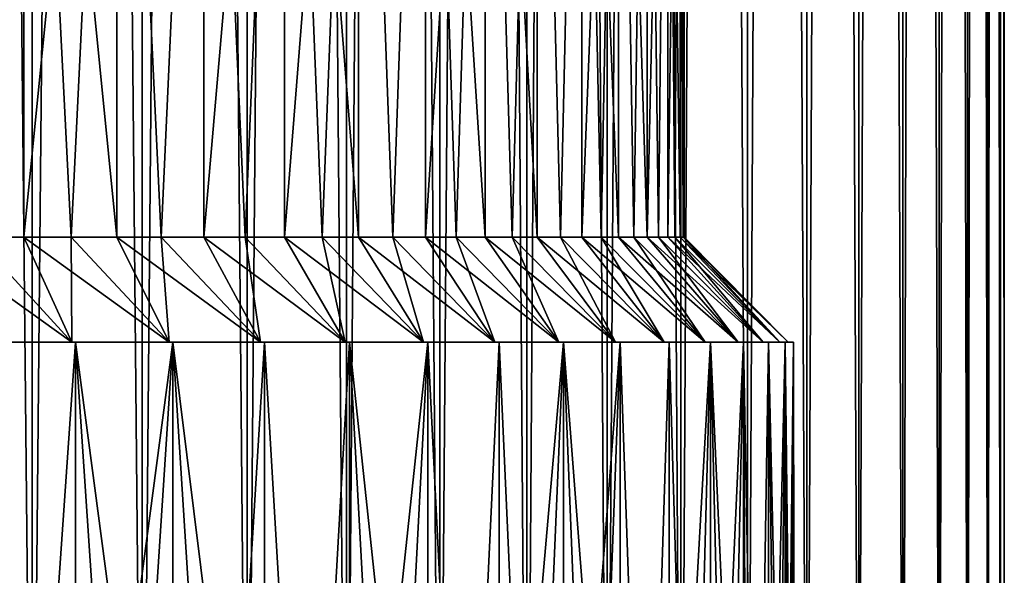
# Model space of a CAD drawing. Header units: metres. Extents: x -30 to 30, y -76 to 64.
# Tile 283 of 541: x 14 to 23, y -49 to -44. Entities that reach past the tile are written whole.
import ezdxf

# ---------------------------------------------------------------- set-up
doc = ezdxf.new("R2010")
doc.units = ezdxf.units.M
doc.layers.add('solid_508511', color=7, linetype='CONTINUOUS')

msp = doc.modelspace()

# ---------------------------------------------------------------- linework, layer by layer
at = {"layer": 'solid_508511'}
for points in [[(12.638689, -54, 19.216232), (13.734632, -54, 18.448845), (12.638735, 57.5, 19.2162)], [(12.638689, -54, -19.216232), (12.638735, 57.5, -19.2162), (13.734634, 57.5, -18.448843)], [(13.734632, -54, -18.448845), (12.638689, -54, -19.216232), (13.734634, 57.5, -18.448843)], [(13.734632, -54, 18.448845), (13.734634, 57.5, 18.448843), (12.638735, 57.5, 19.2162)], [(13.734632, -54, 18.448845), (14.784101, -54, 17.619034), (13.734634, 57.5, 18.448843)], [(13.734632, -54, -18.448845), (13.734634, 57.5, -18.448843), (14.784093, 57.5, -17.619038)], [(14.784101, -54, -17.619034), (13.734632, -54, -18.448845), (14.784093, 57.5, -17.619038)], [(14.784101, -54, 17.619034), (14.784093, 57.5, 17.619038), (13.734634, 57.5, 18.448843)], [(15.783545, -54, 16.729607), (15.78357, 57.5, 16.72958), (14.784093, 57.5, 17.619038)], [(14.784101, -54, 17.619034), (15.783545, -54, 16.729607), (14.784093, 57.5, 17.619038)], [(14.784101, -54, -17.619034), (14.784093, 57.5, -17.619038), (15.78357, 57.5, -16.72958)], [(15.783545, -54, -16.729607), (14.784101, -54, -17.619034), (15.78357, 57.5, -16.72958)], [(15.783545, -54, 16.729607), (16.729582, -54, 15.783569), (15.78357, 57.5, 16.72958)], [(15.783545, -54, -16.729607), (15.78357, 57.5, -16.72958), (16.729612, 57.5, -15.783537)], [(16.729582, -54, -15.783569), (15.783545, -54, -16.729607), (16.729612, 57.5, -15.783537)], [(16.729582, -54, 15.783569), (16.729612, 57.5, 15.783537), (15.78357, 57.5, 16.72958)], [(16.729582, -54, 15.783569), (17.619013, -54, 14.784127), (16.729612, 57.5, 15.783537)], [(16.729582, -54, -15.783569), (16.729612, 57.5, -15.783537), (17.618999, 57.5, -14.784141)], [(17.619013, -54, -14.784127), (16.729582, -54, -15.783569), (17.618999, 57.5, -14.784141)], [(17.619013, -54, 14.784127), (17.618999, 57.5, 14.784141), (16.729612, 57.5, 15.783537)], [(18.448824, -54, 13.734659), (18.448826, 57.5, 13.734654), (17.618999, 57.5, 14.784141)], [(17.619013, -54, 14.784127), (18.448824, -54, 13.734659), (17.618999, 57.5, 14.784141)], [(17.619013, -54, -14.784127), (17.618999, 57.5, -14.784141), (18.448826, 57.5, -13.734654)], [(18.448824, -54, -13.734659), (17.619013, -54, -14.784127), (18.448826, 57.5, -13.734654)], [(18.448824, -54, 13.734659), (19.216213, -54, 12.638717), (18.448826, 57.5, 13.734654)], [(18.448824, -54, -13.734659), (18.448826, 57.5, -13.734654), (19.216236, 57.5, -12.638679)], [(19.216213, -54, -12.638717), (18.448824, -54, -13.734659), (19.216236, 57.5, -12.638679)], [(19.216213, -54, 12.638717), (19.216236, 57.5, 12.638679), (18.448826, 57.5, 13.734654)], [(19.216213, -54, 12.638717), (19.918579, -54, 11.50001), (19.216236, 57.5, 12.638679)], [(19.216213, -54, -12.638717), (19.216236, 57.5, -12.638679), (19.918585, 57.5, -11.5)], [(19.918579, -54, -11.50001), (19.216213, -54, -12.638717), (19.918585, 57.5, -11.5)], [(19.918579, -54, 11.50001), (19.918585, 57.5, 11.5), (19.216236, 57.5, 12.638679)], [(19.918579, -54, 11.50001), (20.553547, -54, 10.32239), (19.918585, 57.5, 11.5)], [(19.918579, -54, -11.50001), (19.918585, 57.5, -11.5), (20.553535, 57.5, -10.32241)], [(20.553547, -54, -10.32239), (19.918579, -54, -11.50001), (20.553535, 57.5, -10.32241)], [(20.553547, -54, 10.32239), (20.553535, 57.5, 10.32241), (19.918585, 57.5, 11.5)], [(21.118967, -54, 9.109844), (21.118973, 57.5, 9.109824), (20.553535, 57.5, 10.32241)], [(20.553547, -54, 10.32239), (21.118967, -54, 9.109844), (20.553535, 57.5, 10.32241)], [(20.553547, -54, -10.32239), (20.553535, 57.5, -10.32241), (21.118973, 57.5, -9.109824)], [(21.118967, -54, -9.109844), (20.553547, -54, -10.32239), (21.118973, 57.5, -9.109824)], [(21.118967, -54, 9.109844), (21.612926, -54, 7.866474), (21.118973, 57.5, 9.109824)], [(21.118967, -54, -9.109844), (21.118973, 57.5, -9.109824), (21.612942, 57.5, -7.866432)], [(21.612926, -54, -7.866474), (21.118967, -54, -9.109844), (21.612942, 57.5, -7.866432)], [(21.612926, -54, 7.866474), (21.612942, 57.5, 7.866432), (21.118973, 57.5, 9.109824)], [(21.612926, -54, 7.866474), (22.033756, -54, 6.596485), (21.612942, 57.5, 7.866432)], [(21.612926, -54, -7.866474), (21.612942, 57.5, -7.866432), (22.033751, 57.5, -6.596501)], [(22.033756, -54, -6.596485), (21.612926, -54, -7.866474), (22.033751, 57.5, -6.596501)], [(22.033756, -54, 6.596485), (22.033751, 57.5, 6.596501), (21.612942, 57.5, 7.866432)], [(22.38003, -54, 5.304174), (22.380026, 57.5, 5.304183), (22.033751, 57.5, 6.596501)], [(22.033756, -54, 6.596485), (22.38003, -54, 5.304174), (22.033751, 57.5, 6.596501)], [(22.033756, -54, -6.596485), (22.033751, 57.5, -6.596501), (22.380026, 57.5, -5.304183)], [(22.38003, -54, -5.304174), (22.033756, -54, -6.596485), (22.380026, 57.5, -5.304183)], [(22.650578, -54, 3.993914), (22.650581, 57.5, 3.993881), (22.380026, 57.5, 5.304183)], [(22.38003, -54, 5.304174), (22.650578, -54, 3.993914), (22.380026, 57.5, 5.304183)], [(22.38003, -54, -5.304174), (22.380026, 57.5, -5.304183), (22.650581, 57.5, -3.993881)], [(22.650578, -54, -3.993914), (22.38003, -54, -5.304174), (22.650581, 57.5, -3.993881)], [(22.650578, -54, 3.993914), (22.844482, -54, 2.670141), (22.650581, 57.5, 3.993881)], [(22.650578, -54, -3.993914), (22.650581, 57.5, -3.993881), (22.844484, 57.5, -2.67012)], [(22.844482, -54, -2.670141), (22.650578, -54, -3.993914), (22.844484, 57.5, -2.67012)], [(22.844482, -54, 2.670141), (22.844484, 57.5, 2.67012), (22.650581, 57.5, 3.993881)], [(22.844482, -54, 2.670141), (22.961088, -54, 1.337333), (22.844484, 57.5, 2.67012)], [(22.844482, -54, -2.670141), (22.844484, 57.5, -2.67012), (22.961084, 57.5, -1.337366)], [(22.961088, -54, -1.337333), (22.844482, -54, -2.670141), (22.961084, 57.5, -1.337366)], [(22.961088, -54, 1.337333), (22.961084, 57.5, 1.337366), (22.844484, 57.5, 2.67012)], [(23, -54, 0), (22.999998, 57.5), (22.961084, 57.5, 1.337366)], [(22.961088, -54, 1.337333), (23, -54, 0), (22.961084, 57.5, 1.337366)], [(22.961088, -54, -1.337333), (22.961084, 57.5, -1.337366), (22.999998, 57.5)], [(23, -54, 0), (22.961088, -54, -1.337333), (22.999998, 57.5)], [(13.193258, -45.999989, -14.96464), (13.656435, -37.099998, -14.543177), (12.716738, -37.099998, -15.371634)], [(13.193258, -45.999989, 14.96464), (12.716738, -37.099998, 15.371634), (13.656435, -37.099998, 14.543177)], [(13.193258, -45.999989, -14.96464), (13.656821, -45.999989, -14.542825), (13.656435, -37.099998, -14.543177)], [(13.656822, -45.999989, 14.542824), (13.193258, -45.999989, 14.96464), (13.656435, -37.099998, 14.543177)], [(14.542727, -45.999989, -13.656925), (14.543177, -37.099998, -13.656435), (13.656435, -37.099998, -14.543177)], [(14.106711, -45.999989, -14.106849), (14.542727, -45.999989, -13.656925), (13.656435, -37.099998, -14.543177)], [(13.656821, -45.999989, -14.542825), (14.106711, -45.999989, -14.106849), (13.656435, -37.099998, -14.543177)], [(13.656822, -45.999989, 14.542824), (13.656435, -37.099998, 14.543177), (14.543177, -37.099998, 13.656435)], [(14.106713, -45.999989, 14.106848), (13.656822, -45.999989, 14.542824), (14.543177, -37.099998, 13.656435)], [(14.542727, -45.999989, 13.656923), (14.106713, -45.999989, 14.106848), (14.543177, -37.099998, 13.656435)], [(14.542727, -45.999989, -13.656925), (14.96457, -45.999989, -13.193337), (14.543177, -37.099998, -13.656435)], [(14.964571, -45.999989, 13.193336), (14.542727, -45.999989, 13.656923), (14.543177, -37.099998, 13.656435)], [(14.96457, -45.999989, -13.193337), (15.371634, -37.099998, -12.716738), (14.543177, -37.099998, -13.656435)], [(14.964571, -45.999989, 13.193336), (14.543177, -37.099998, 13.656435), (15.371634, -37.099998, 12.716738)], [(14.96457, -45.999989, -13.193337), (15.371815, -45.999989, -12.716517), (15.371634, -37.099998, -12.716738)], [(15.371816, -45.999989, 12.716516), (14.964571, -45.999989, 13.193336), (15.371634, -37.099998, 12.716738)], [(15.763691, -45.999989, -12.227368), (16.139727, -37.099998, -11.726531), (15.371634, -37.099998, -12.716738)], [(15.371815, -45.999989, -12.716517), (15.763691, -45.999989, -12.227368), (15.371634, -37.099998, -12.716738)], [(15.371816, -45.999989, 12.716516), (15.371634, -37.099998, 12.716738), (16.139727, -37.099998, 11.726531)], [(15.763692, -45.999989, 12.227367), (15.371816, -45.999989, 12.716516), (16.139727, -37.099998, 11.726531)], [(15.763691, -45.999989, -12.227368), (16.139891, -45.999989, -11.726313), (16.139727, -37.099998, -11.726531)], [(16.139893, -45.999989, 11.726312), (15.763692, -45.999989, 12.227367), (16.139727, -37.099998, 11.726531)], [(16.844234, -45.999989, -10.689914), (16.84453, -37.099998, -10.689441), (16.139727, -37.099998, -11.726531)], [(16.500071, -45.999989, -11.213839), (16.844234, -45.999989, -10.689914), (16.139727, -37.099998, -11.726531)], [(16.139891, -45.999989, -11.726313), (16.500071, -45.999989, -11.213839), (16.139727, -37.099998, -11.726531)], [(16.139893, -45.999989, 11.726312), (16.139727, -37.099998, 11.726531), (16.84453, -37.099998, 10.689441)], [(16.500071, -45.999989, 11.213838), (16.139893, -45.999989, 11.726312), (16.84453, -37.099998, 10.689441)], [(16.844236, -45.999989, 10.689913), (16.500071, -45.999989, 11.213838), (16.84453, -37.099998, 10.689441)], [(16.844234, -45.999989, -10.689914), (17.171848, -45.999989, -10.155301), (16.84453, -37.099998, -10.689441)], [(17.171848, -45.999989, 10.1553), (16.844236, -45.999989, 10.689913), (16.84453, -37.099998, 10.689441)], [(17.171848, -45.999989, -10.155301), (17.482193, -37.099998, -9.611222), (16.84453, -37.099998, -10.689441)], [(17.171848, -45.999989, 10.1553), (16.84453, -37.099998, 10.689441), (17.482193, -37.099998, 9.611222)], [(17.171848, -45.999989, -10.155301), (17.482422, -45.999989, -9.610798), (17.482193, -37.099998, -9.611222)], [(17.482422, -45.999989, 9.610796), (17.171848, -45.999989, 10.1553), (17.482193, -37.099998, 9.611222)], [(18.051142, -45.999989, -8.494632), (18.051271, -37.099998, -8.494356), (17.482193, -37.099998, -9.611222)], [(17.77557, -45.999989, -9.057131), (18.051142, -45.999989, -8.494632), (17.482193, -37.099998, -9.611222)], [(17.482422, -45.999989, -9.610798), (17.77557, -45.999989, -9.057131), (17.482193, -37.099998, -9.611222)], [(17.482422, -45.999989, 9.610796), (17.482193, -37.099998, 9.611222), (18.051271, -37.099998, 8.494356)], [(17.77557, -45.999989, 9.057129), (17.482422, -45.999989, 9.610796), (18.051271, -37.099998, 8.494356)], [(18.051144, -45.999989, 8.494631), (17.77557, -45.999989, 9.057129), (18.051271, -37.099998, 8.494356)], [(18.051142, -45.999989, -8.494632), (18.309137, -45.999989, -7.923257), (18.051271, -37.099998, -8.494356)], [(18.309137, -45.999989, 7.923256), (18.051144, -45.999989, 8.494631), (18.051271, -37.099998, 8.494356)], [(18.549074, -45.999989, -7.343998), (18.549147, -37.099998, -7.343829), (18.051271, -37.099998, -8.494356)], [(18.309137, -45.999989, -7.923257), (18.549074, -45.999989, -7.343998), (18.051271, -37.099998, -8.494356)], [(18.309137, -45.999989, 7.923256), (18.051271, -37.099998, 8.494356), (18.549147, -37.099998, 7.343829)], [(18.549076, -45.999989, 7.343997), (18.309137, -45.999989, 7.923256), (18.549147, -37.099998, 7.343829)], [(18.549074, -45.999989, -7.343998), (18.770662, -45.999989, -6.757568), (18.549147, -37.099998, -7.343829)], [(18.770662, -45.999989, 6.757567), (18.549076, -45.999989, 7.343997), (18.549147, -37.099998, 7.343829)], [(18.770662, -45.999989, -6.757568), (18.97348, -37.099998, -6.165191), (18.549147, -37.099998, -7.343829)], [(18.770662, -45.999989, 6.757567), (18.549147, -37.099998, 7.343829), (18.97348, -37.099998, 6.165191)], [(18.770662, -45.999989, -6.757568), (18.973549, -45.999989, -6.164977), (18.97348, -37.099998, -6.165191)], [(18.973549, -45.999989, 6.164976), (18.770662, -45.999989, 6.757567), (18.97348, -37.099998, 6.165191)], [(19.323195, -45.999989, -4.961518), (19.323277, -37.099998, -4.96119), (18.97348, -37.099998, -6.165191)], [(19.157768, -45.999989, -5.566182), (19.323195, -45.999989, -4.961518), (18.97348, -37.099998, -6.165191)], [(18.973549, -45.999989, -6.164977), (19.157768, -45.999989, -5.566182), (18.97348, -37.099998, -6.165191)], [(18.973549, -45.999989, 6.164976), (18.97348, -37.099998, 6.165191), (19.323277, -37.099998, 4.96119)], [(19.15777, -45.999989, 5.566181), (18.973549, -45.999989, 6.164976), (19.323277, -37.099998, 4.96119)], [(19.323195, -45.999989, 4.961517), (19.15777, -45.999989, 5.566181), (19.323277, -37.099998, 4.96119)], [(19.323195, -45.999989, -4.961518), (19.469568, -45.999989, -4.351828), (19.323277, -37.099998, -4.96119)], [(19.469568, -45.999989, 4.351827), (19.323195, -45.999989, 4.961517), (19.323277, -37.099998, 4.96119)], [(19.596678, -45.999989, -3.738008), (19.59668, -37.099998, -3.738016), (19.323277, -37.099998, -4.96119)], [(19.469568, -45.999989, -4.351828), (19.596678, -45.999989, -3.738008), (19.323277, -37.099998, -4.96119)], [(19.469568, -45.999989, 4.351827), (19.323277, -37.099998, 4.96119), (19.59668, -37.099998, 3.738016)], [(19.596678, -45.999989, 3.738007), (19.469568, -45.999989, 4.351827), (19.59668, -37.099998, 3.738016)], [(19.596678, -45.999989, -3.738008), (19.704365, -45.999989, -3.120975), (19.59668, -37.099998, -3.738016)], [(19.596678, -45.999989, 3.738007), (19.59668, -37.099998, 3.738016), (19.792633, -37.099998, 2.500776)], [(19.704367, -45.999989, 3.120973), (19.596678, -45.999989, 3.738007), (19.792633, -37.099998, 2.500776)], [(19.704365, -45.999989, -3.120975), (19.792633, -37.099998, -2.500776), (19.59668, -37.099998, -3.738016)], [(19.704365, -45.999989, -3.120975), (19.792658, -45.999989, -2.500645), (19.792633, -37.099998, -2.500776)], [(19.792658, -45.999989, 2.500644), (19.704367, -45.999989, 3.120973), (19.792633, -37.099998, 2.500776)], [(19.910645, -45.999989, -1.252503), (19.910648, -37.099998, -1.252333), (19.792633, -37.099998, -2.500776)], [(19.861444, -45.999989, -1.877636), (19.910645, -45.999989, -1.252503), (19.792633, -37.099998, -2.500776)], [(19.792658, -45.999989, -2.500645), (19.861444, -45.999989, -1.877636), (19.792633, -37.099998, -2.500776)], [(19.792658, -45.999989, 2.500644), (19.792633, -37.099998, 2.500776), (19.910648, -37.099998, 1.252333)], [(19.861444, -45.999989, 1.877635), (19.792658, -45.999989, 2.500644), (19.910648, -37.099998, 1.252333)], [(19.910645, -45.999989, 1.252502), (19.861444, -45.999989, 1.877635), (19.910648, -37.099998, 1.252333)], [(19.910645, -45.999989, -1.252503), (19.940163, -45.999989, -0.626428), (19.910648, -37.099998, -1.252333)], [(19.940163, -45.999989, 0.626427), (19.910645, -45.999989, 1.252502), (19.910648, -37.099998, 1.252333)], [(19.950001, -45.999989, -0.000001), (19.950001, -37.099998), (19.910648, -37.099998, -1.252333)], [(19.940163, -45.999989, -0.626428), (19.950001, -45.999989, -0.000001), (19.910648, -37.099998, -1.252333)], [(19.940163, -45.999989, 0.626427), (19.910648, -37.099998, 1.252333), (19.950001, -37.099998)], [(19.950001, -45.999989, -0.000001), (19.940163, -45.999989, 0.626427), (19.950001, -37.099998)], [(14.114035, -47, -15.48215), (13.193258, -45.999989, -14.96464), (12.716429, -45.999989, -15.371888)], [(14.114035, -47, -15.48215), (12.716429, -45.999989, -15.371888), (13.133778, -47, -16.321974)], [(13.133779, -47, 16.321974), (13.193258, -45.999989, 14.96464), (14.114036, -47, 15.482149)], [(14.114036, -47, 15.482149), (13.193258, -45.999989, 14.96464), (13.656822, -45.999989, 14.542824)], [(14.114035, -47, -15.48215), (13.656821, -45.999989, -14.542825), (13.193258, -45.999989, -14.96464)], [(15.04013, -47, -14.584157), (14.106711, -45.999989, -14.106849), (13.656821, -45.999989, -14.542825)], [(15.04013, -47, -14.584157), (13.656821, -45.999989, -14.542825), (14.114035, -47, -15.48215)], [(14.114036, -47, 15.482149), (13.656822, -45.999989, 14.542824), (14.106713, -45.999989, 14.106848)], [(15.04013, -47, -14.584157), (14.542727, -45.999989, -13.656925), (14.106711, -45.999989, -14.106849)], [(15.040131, -47, 14.584156), (14.106713, -45.999989, 14.106848), (14.542727, -45.999989, 13.656923)], [(14.114036, -47, 15.482149), (14.106713, -45.999989, 14.106848), (15.040131, -47, 14.584156)], [(15.040131, -47, 14.584156), (14.542727, -45.999989, 13.656923), (14.964571, -45.999989, 13.193336)], [(15.909534, -47, -13.630466), (14.96457, -45.999989, -13.193337), (14.542727, -45.999989, -13.656925)], [(15.909534, -47, -13.630466), (14.542727, -45.999989, -13.656925), (15.04013, -47, -14.584157)], [(15.909534, -47, -13.630466), (15.371815, -45.999989, -12.716517), (14.96457, -45.999989, -13.193337)], [(15.909534, -47, 13.630466), (14.964571, -45.999989, 13.193336), (15.371816, -45.999989, 12.716516)], [(15.040131, -47, 14.584156), (14.964571, -45.999989, 13.193336), (15.909534, -47, 13.630466)], [(16.718569, -47, -12.625074), (15.763691, -45.999989, -12.227368), (15.371815, -45.999989, -12.716517)], [(16.718569, -47, -12.625074), (15.371815, -45.999989, -12.716517), (15.909534, -47, -13.630466)], [(15.909534, -47, 13.630466), (15.371816, -45.999989, 12.716516), (15.763692, -45.999989, 12.227367)], [(16.718569, -47, -12.625074), (16.139891, -45.999989, -11.726313), (15.763691, -45.999989, -12.227368)], [(16.718571, -47, 12.625073), (15.763692, -45.999989, 12.227367), (16.139893, -45.999989, 11.726312)], [(15.909534, -47, 13.630466), (15.763692, -45.999989, 12.227367), (16.718571, -47, 12.625073)], [(17.463774, -47, -11.572351), (16.500071, -45.999989, -11.213839), (16.139891, -45.999989, -11.726313)], [(17.463774, -47, -11.572351), (16.139891, -45.999989, -11.726313), (16.718569, -47, -12.625074)], [(16.718571, -47, 12.625073), (16.139893, -45.999989, 11.726312), (16.500071, -45.999989, 11.213838)], [(17.463776, -47, 11.57235), (16.500071, -45.999989, 11.213838), (16.844236, -45.999989, 10.689913)], [(16.718571, -47, 12.625073), (16.500071, -45.999989, 11.213838), (17.463776, -47, 11.57235)], [(17.463774, -47, -11.572351), (16.844234, -45.999989, -10.689914), (16.500071, -45.999989, -11.213839)], [(18.143353, -47, -10.474801), (17.171848, -45.999989, -10.155301), (16.844234, -45.999989, -10.689914)], [(18.143353, -47, -10.474801), (16.844234, -45.999989, -10.689914), (17.463774, -47, -11.572351)], [(17.463776, -47, 11.57235), (16.844236, -45.999989, 10.689913), (17.171848, -45.999989, 10.1553)], [(18.143353, -47, 10.4748), (17.171848, -45.999989, 10.1553), (17.482422, -45.999989, 9.610796)], [(17.463776, -47, 11.57235), (17.171848, -45.999989, 10.1553), (18.143353, -47, 10.4748)], [(18.143353, -47, -10.474801), (17.482422, -45.999989, -9.610798), (17.171848, -45.999989, -10.155301)], [(18.143353, -47, 10.4748), (17.482422, -45.999989, 9.610796), (17.77557, -45.999989, 9.057129)], [(18.753572, -47, -9.338444), (17.77557, -45.999989, -9.057131), (17.482422, -45.999989, -9.610798)], [(18.753572, -47, -9.338444), (17.482422, -45.999989, -9.610798), (18.143353, -47, -10.474801)], [(18.753572, -47, 9.338442), (17.77557, -45.999989, 9.057129), (18.051144, -45.999989, 8.494631)], [(18.143353, -47, 10.4748), (17.77557, -45.999989, 9.057129), (18.753572, -47, 9.338442)], [(18.753572, -47, -9.338444), (18.051142, -45.999989, -8.494632), (17.77557, -45.999989, -9.057131)], [(19.292908, -47, -8.166182), (18.309137, -45.999989, -7.923257), (18.051142, -45.999989, -8.494632)], [(19.292908, -47, -8.166182), (18.051142, -45.999989, -8.494632), (18.753572, -47, -9.338444)], [(18.753572, -47, 9.338442), (18.051144, -45.999989, 8.494631), (18.309137, -45.999989, 7.923256)], [(19.292908, -47, 8.16618), (18.309137, -45.999989, 7.923256), (18.549076, -45.999989, 7.343997)], [(18.753572, -47, 9.338442), (18.309137, -45.999989, 7.923256), (19.292908, -47, 8.16618)], [(19.292908, -47, -8.166182), (18.549074, -45.999989, -7.343998), (18.309137, -45.999989, -7.923257)], [(19.759142, -47, -6.962709), (18.770662, -45.999989, -6.757568), (18.549074, -45.999989, -7.343998)], [(19.759142, -47, -6.962709), (18.549074, -45.999989, -7.343998), (19.292908, -47, -8.166182)], [(19.292908, -47, 8.16618), (18.549076, -45.999989, 7.343997), (18.770662, -45.999989, 6.757567)], [(19.759142, -47, 6.962708), (18.770662, -45.999989, 6.757567), (18.973549, -45.999989, 6.164976)], [(19.292908, -47, 8.16618), (18.770662, -45.999989, 6.757567), (19.759142, -47, 6.962708)], [(19.759142, -47, -6.962709), (18.973549, -45.999989, -6.164977), (18.770662, -45.999989, -6.757568)], [(19.759142, -47, 6.962708), (18.973549, -45.999989, 6.164976), (19.15777, -45.999989, 5.566181)], [(20.150187, -47, -5.733498), (19.157768, -45.999989, -5.566182), (18.973549, -45.999989, -6.164977)], [(20.150187, -47, -5.733498), (18.973549, -45.999989, -6.164977), (19.759142, -47, -6.962709)], [(20.150187, -47, -5.733498), (19.323195, -45.999989, -4.961518), (19.157768, -45.999989, -5.566182)], [(20.150188, -47, 5.733496), (19.15777, -45.999989, 5.566181), (19.323195, -45.999989, 4.961517)], [(19.759142, -47, 6.962708), (19.15777, -45.999989, 5.566181), (20.150188, -47, 5.733496)], [(20.150188, -47, 5.733496), (19.323195, -45.999989, 4.961517), (19.469568, -45.999989, 4.351827)], [(20.465019, -47, -4.481742), (19.469568, -45.999989, -4.351828), (19.323195, -45.999989, -4.961518)], [(20.465019, -47, -4.481742), (19.323195, -45.999989, -4.961518), (20.150187, -47, -5.733498)], [(20.465019, -47, 4.48174), (19.469568, -45.999989, 4.351827), (19.596678, -45.999989, 3.738007)], [(20.150188, -47, 5.733496), (19.469568, -45.999989, 4.351827), (20.465019, -47, 4.48174)], [(20.465019, -47, -4.481742), (19.596678, -45.999989, -3.738008), (19.469568, -45.999989, -4.351828)], [(20.465019, -47, 4.48174), (19.596678, -45.999989, 3.738007), (19.704367, -45.999989, 3.120973)], [(20.70208, -47, -3.213563), (19.704365, -45.999989, -3.120975), (19.596678, -45.999989, -3.738008)], [(20.70208, -47, -3.213563), (19.596678, -45.999989, -3.738008), (20.465019, -47, -4.481742)], [(20.70208, -47, -3.213563), (19.792658, -45.999989, -2.500645), (19.704365, -45.999989, -3.120975)], [(20.70208, -47, 3.213561), (19.704367, -45.999989, 3.120973), (19.792658, -45.999989, 2.500644)], [(20.465019, -47, 4.48174), (19.704367, -45.999989, 3.120973), (20.70208, -47, 3.213561)], [(20.70208, -47, 3.213561), (19.792658, -45.999989, 2.500644), (19.861444, -45.999989, 1.877635)], [(20.860624, -47, -1.933145), (19.861444, -45.999989, -1.877636), (19.792658, -45.999989, -2.500645)], [(20.860624, -47, -1.933145), (19.792658, -45.999989, -2.500645), (20.70208, -47, -3.213563)], [(20.860624, -47, 1.933143), (19.861444, -45.999989, 1.877635), (19.910645, -45.999989, 1.252502)], [(20.70208, -47, 3.213561), (19.861444, -45.999989, 1.877635), (20.860624, -47, 1.933143)], [(20.860624, -47, -1.933145), (19.910645, -45.999989, -1.252503), (19.861444, -45.999989, -1.877636)], [(20.860624, -47, 1.933143), (19.910645, -45.999989, 1.252502), (19.940163, -45.999989, 0.626427)], [(20.940083, -47, -0.644808), (19.940163, -45.999989, -0.626428), (19.910645, -45.999989, -1.252503)], [(20.940083, -47, -0.644808), (19.910645, -45.999989, -1.252503), (20.860624, -47, -1.933145)], [(20.940083, -47, 0.644806), (19.940163, -45.999989, 0.626427), (19.950001, -45.999989, -0.000001)], [(20.860624, -47, 1.933143), (19.940163, -45.999989, 0.626427), (20.940083, -47, 0.644806)], [(20.940083, -47, -0.644808), (19.950001, -45.999989, -0.000001), (19.940163, -45.999989, -0.626428)], [(20.940083, -47, 0.644806), (19.950001, -45.999989, -0.000001), (20.940083, -47, -0.644808)], [(14.114035, -47, -15.48215), (13.133778, -47, -16.321974), (13.165685, -47, -16.360464)], [(13.133779, -47, 16.321974), (14.114036, -47, 15.482149), (13.165685, -47, 16.360464)], [(13.165685, -47, 16.360464), (13.662984, -54, 15.947504), (13.165399, -54, 16.360693)], [(13.165685, -47, -16.360464), (13.165399, -54, -16.360693), (13.662984, -54, -15.947504)], [(13.165685, -47, 16.360464), (14.147262, -47, 15.519495), (13.662984, -54, 15.947504)], [(14.147262, -47, -15.519495), (13.165685, -47, -16.360464), (13.662984, -54, -15.947504)], [(14.114035, -47, -15.48215), (13.165685, -47, -16.360464), (14.147262, -47, -15.519495)], [(14.114036, -47, 15.482149), (14.147262, -47, 15.519495), (13.165685, -47, 16.360464)], [(14.147262, -47, 15.519495), (14.147608, -54, 15.519188), (13.662984, -54, 15.947504)], [(14.147262, -47, -15.519495), (13.662984, -54, -15.947504), (14.147608, -54, -15.519188)], [(15.04013, -47, -14.584157), (14.114035, -47, -15.48215), (14.147262, -47, -15.519495)], [(14.114036, -47, 15.482149), (15.040131, -47, 14.584156), (14.147262, -47, 15.519495)], [(14.147262, -47, 15.519495), (15.076297, -47, 14.618649), (14.147608, -54, 15.519188)], [(14.147262, -47, -15.519495), (14.618813, -54, -15.076151), (15.07615, -54, -14.618814)], [(15.076297, -47, -14.618649), (14.147262, -47, -15.519495), (15.07615, -54, -14.618814)], [(14.147262, -47, -15.519495), (14.147608, -54, -15.519188), (14.618813, -54, -15.076151)], [(15.04013, -47, -14.584157), (14.147262, -47, -15.519495), (15.076297, -47, -14.618649)], [(15.040131, -47, 14.584156), (15.076297, -47, 14.618649), (14.147262, -47, 15.519495)], [(15.076297, -47, 14.618649), (14.618813, -54, 15.076151), (14.147608, -54, 15.519188)], [(15.076297, -47, 14.618649), (15.07615, -54, 14.618814), (14.618813, -54, 15.076151)], [(15.909534, -47, -13.630466), (15.04013, -47, -14.584157), (15.076297, -47, -14.618649)], [(15.040131, -47, 14.584156), (15.909534, -47, 13.630466), (15.076297, -47, 14.618649)], [(15.076297, -47, 14.618649), (15.519187, -54, 14.14761), (15.07615, -54, 14.618814)], [(15.076297, -47, -14.618649), (15.07615, -54, -14.618814), (15.519187, -54, -14.14761)], [(15.076297, -47, 14.618649), (15.947617, -47, 13.662851), (15.519187, -54, 14.14761)], [(15.076297, -47, -14.618649), (15.519187, -54, -14.14761), (15.947502, -54, -13.662985)], [(15.947617, -47, -13.662851), (15.076297, -47, -14.618649), (15.947502, -54, -13.662985)], [(15.909534, -47, -13.630466), (15.076297, -47, -14.618649), (15.947617, -47, -13.662851)], [(15.909534, -47, 13.630466), (15.947617, -47, 13.662851), (15.076297, -47, 14.618649)], [(15.947617, -47, 13.662851), (15.947502, -54, 13.662985), (15.519187, -54, 14.14761)], [(16.718569, -47, -12.625074), (15.909534, -47, -13.630466), (15.947617, -47, -13.662851)], [(15.909534, -47, 13.630466), (16.718571, -47, 12.625073), (15.947617, -47, 13.662851)], [(15.947617, -47, 13.662851), (16.360691, -54, 13.165401), (15.947502, -54, 13.662985)], [(15.947617, -47, -13.662851), (15.947502, -54, -13.662985), (16.360691, -54, -13.165401)], [(15.947617, -47, 13.662851), (16.758091, -47, 12.655681), (16.360691, -54, 13.165401)], [(16.758091, -47, -12.655681), (15.947617, -47, -13.662851), (16.360691, -54, -13.165401)], [(16.718569, -47, -12.625074), (15.947617, -47, -13.662851), (16.758091, -47, -12.655681)], [(16.718571, -47, 12.625073), (16.758091, -47, 12.655681), (15.947617, -47, 13.662851)], [(16.758091, -47, 12.655681), (16.758362, -54, 12.655328), (16.360691, -54, 13.165401)], [(16.758091, -47, -12.655681), (16.360691, -54, -13.165401), (16.758362, -54, -12.655328)], [(17.463774, -47, -11.572351), (16.718569, -47, -12.625074), (16.758091, -47, -12.655681)], [(16.718571, -47, 12.625073), (17.463776, -47, 11.57235), (16.758091, -47, 12.655681)], [(16.758091, -47, 12.655681), (17.505795, -47, 11.599435), (16.758362, -54, 12.655328)], [(16.758091, -47, -12.655681), (17.140135, -54, -12.133251), (17.50565, -54, -11.599666)], [(17.505795, -47, -11.599435), (16.758091, -47, -12.655681), (17.50565, -54, -11.599666)], [(16.758091, -47, -12.655681), (16.758362, -54, -12.655328), (17.140135, -54, -12.133251)], [(17.463774, -47, -11.572351), (16.758091, -47, -12.655681), (17.505795, -47, -11.599435)], [(17.463776, -47, 11.57235), (17.505795, -47, 11.599435), (16.758091, -47, 12.655681)], [(17.505795, -47, 11.599435), (17.140135, -54, 12.133251), (16.758362, -54, 12.655328)], [(17.505795, -47, 11.599435), (17.50565, -54, 11.599666), (17.140135, -54, 12.133251)], [(18.143353, -47, -10.474801), (17.463774, -47, -11.572351), (17.505795, -47, -11.599435)], [(17.463776, -47, 11.57235), (18.143353, -47, 10.4748), (17.505795, -47, 11.599435)], [(17.505795, -47, 11.599435), (17.854559, -54, 11.055076), (17.50565, -54, 11.599666)], [(17.505795, -47, -11.599435), (17.50565, -54, -11.599666), (17.854559, -54, -11.055076)], [(17.505795, -47, 11.599435), (18.186512, -47, 10.500049), (17.854559, -54, 11.055076)], [(18.186512, -47, -10.500049), (17.505795, -47, -11.599435), (17.854559, -54, -11.055076)], [(18.143353, -47, -10.474801), (17.505795, -47, -11.599435), (18.186512, -47, -10.500049)], [(18.143353, -47, 10.4748), (18.186512, -47, 10.500049), (17.505795, -47, 11.599435)], [(18.186512, -47, 10.500049), (18.186533, -54, 10.500001), (17.854559, -54, 11.055076)], [(18.186512, -47, -10.500049), (17.854559, -54, -11.055076), (18.186533, -54, -10.500001)], [(18.753572, -47, -9.338444), (18.143353, -47, -10.474801), (18.186512, -47, -10.500049)], [(18.143353, -47, 10.4748), (18.753572, -47, 9.338442), (18.186512, -47, 10.500049)], [(18.186512, -47, 10.500049), (18.798304, -47, 9.360759), (18.186533, -54, 10.500001)], [(18.186512, -47, -10.500049), (18.186533, -54, -10.500001), (18.501255, -54, -9.934965)], [(18.798304, -47, -9.360759), (18.186512, -47, -10.500049), (18.501255, -54, -9.934965)], [(18.753572, -47, -9.338444), (18.186512, -47, -10.500049), (18.798304, -47, -9.360759)], [(18.753572, -47, 9.338442), (18.798304, -47, 9.360759), (18.186512, -47, 10.500049)], [(18.798304, -47, 9.360759), (18.501255, -54, 9.934965), (18.186533, -54, 10.500001)], [(18.798304, -47, 9.360759), (18.798429, -54, 9.360506), (18.501255, -54, 9.934965)], [(18.798304, -47, -9.360759), (18.501255, -54, -9.934965), (18.798429, -54, -9.360506)], [(19.292908, -47, -8.166182), (18.753572, -47, -9.338444), (18.798304, -47, -9.360759)], [(18.753572, -47, 9.338442), (19.292908, -47, 8.16618), (18.798304, -47, 9.360759)], [(18.798304, -47, 9.360759), (19.339142, -47, 8.185207), (18.798429, -54, 9.360506)], [(18.798304, -47, -9.360759), (19.07777, -54, -8.777167), (19.339016, -54, -8.185504)], [(19.339142, -47, -8.185207), (18.798304, -47, -9.360759), (19.339016, -54, -8.185504)], [(18.798304, -47, -9.360759), (18.798429, -54, -9.360506), (19.07777, -54, -8.777167)], [(19.292908, -47, -8.166182), (18.798304, -47, -9.360759), (19.339142, -47, -8.185207)], [(19.292908, -47, 8.16618), (19.339142, -47, 8.185207), (18.798304, -47, 9.360759)], [(19.339142, -47, 8.185207), (19.07777, -54, 8.777167), (18.798429, -54, 9.360506)], [(19.339142, -47, 8.185207), (19.339016, -54, 8.185504), (19.07777, -54, 8.777167)], [(19.759142, -47, -6.962709), (19.292908, -47, -8.166182), (19.339142, -47, -8.185207)], [(19.292908, -47, 8.16618), (19.759142, -47, 6.962708), (19.339142, -47, 8.185207)], [(19.339142, -47, 8.185207), (19.581917, -54, 7.586075), (19.339016, -54, 8.185504)], [(19.339142, -47, -8.185207), (19.339016, -54, -8.185504), (19.581917, -54, -7.586075)], [(19.339142, -47, 8.185207), (19.806213, -47, 6.97955), (19.581917, -54, 7.586075)], [(19.806213, -47, -6.97955), (19.339142, -47, -8.185207), (19.581917, -54, -7.586075)], [(19.759142, -47, -6.962709), (19.339142, -47, -8.185207), (19.806213, -47, -6.97955)], [(19.759142, -47, 6.962708), (19.806213, -47, 6.97955), (19.339142, -47, 8.185207)], [(19.806213, -47, 6.97955), (19.806244, -54, 6.979451), (19.581917, -54, 7.586075)], [(19.806213, -47, -6.97955), (19.581917, -54, -7.586075), (19.806244, -54, -6.979451)], [(20.150187, -47, -5.733498), (19.759142, -47, -6.962709), (19.806213, -47, -6.97955)], [(19.759142, -47, 6.962708), (20.150188, -47, 5.733496), (19.806213, -47, 6.97955)], [(19.806213, -47, 6.97955), (20.198298, -47, 5.747056), (19.806244, -54, 6.979451)], [(19.806213, -47, -6.97955), (19.806244, -54, -6.979451), (20.011782, -54, -6.366206)], [(20.198298, -47, -5.747056), (19.806213, -47, -6.97955), (20.011782, -54, -6.366206)], [(20.150187, -47, -5.733498), (19.806213, -47, -6.97955), (20.198298, -47, -5.747056)], [(20.150188, -47, 5.733496), (20.198298, -47, 5.747056), (19.806213, -47, 6.97955)], [(20.198298, -47, 5.747056), (20.011782, -54, 6.366206), (19.806244, -54, 6.979451)], [(20.198298, -47, 5.747056), (20.198338, -54, 5.746923), (20.011782, -54, 6.366206)], [(20.198298, -47, -5.747056), (20.011782, -54, -6.366206), (20.198338, -54, -5.746923)], [(20.465019, -47, -4.481742), (20.150187, -47, -5.733498), (20.198298, -47, -5.747056)], [(20.150188, -47, 5.733496), (20.465019, -47, 4.48174), (20.198298, -47, 5.747056)], [(20.198298, -47, 5.747056), (20.513906, -47, 4.492183), (20.198338, -54, 5.746923)], [(20.198298, -47, -5.747056), (20.365736, -54, -5.122188), (20.513815, -54, -4.492595)], [(20.513906, -47, -4.492183), (20.198298, -47, -5.747056), (20.513815, -54, -4.492595)], [(20.198298, -47, -5.747056), (20.198338, -54, -5.746923), (20.365736, -54, -5.122188)], [(20.465019, -47, -4.481742), (20.198298, -47, -5.747056), (20.513906, -47, -4.492183)], [(20.465019, -47, 4.48174), (20.513906, -47, 4.492183), (20.198298, -47, 5.747056)], [(20.513906, -47, 4.492183), (20.365736, -54, 5.122188), (20.198338, -54, 5.746923)], [(20.513906, -47, 4.492183), (20.513815, -54, 4.492595), (20.365736, -54, 5.122188)], [(20.70208, -47, -3.213563), (20.465019, -47, -4.481742), (20.513906, -47, -4.492183)], [(20.465019, -47, 4.48174), (20.70208, -47, 3.213561), (20.513906, -47, 4.492183)], [(20.513906, -47, 4.492183), (20.642435, -54, 3.85874), (20.513815, -54, 4.492595)], [(20.513906, -47, -4.492183), (20.513815, -54, -4.492595), (20.642435, -54, -3.85874)], [(20.513906, -47, 4.492183), (20.751429, -47, 3.221513), (20.642435, -54, 3.85874)], [(20.751429, -47, -3.221513), (20.513906, -47, -4.492183), (20.642435, -54, -3.85874)], [(20.70208, -47, -3.213563), (20.513906, -47, -4.492183), (20.751429, -47, -3.221513)], [(20.70208, -47, 3.213561), (20.751429, -47, 3.221513), (20.513906, -47, 4.492183)], [(20.751429, -47, 3.221513), (20.751474, -54, 3.221225), (20.642435, -54, 3.85874)], [(20.751429, -47, -3.221513), (20.642435, -54, -3.85874), (20.751474, -54, -3.221225)], [(20.860624, -47, -1.933145), (20.70208, -47, -3.213563), (20.751429, -47, -3.221513)], [(20.70208, -47, 3.213561), (20.860624, -47, 1.933143), (20.751429, -47, 3.221513)], [(20.751429, -47, 3.221513), (20.910406, -47, 1.937678), (20.751474, -54, 3.221225)], [(20.751429, -47, -3.221513), (20.84083, -54, -2.580654), (20.910418, -54, -1.937636)], [(20.910406, -47, -1.937678), (20.751429, -47, -3.221513), (20.910418, -54, -1.937636)], [(20.751429, -47, -3.221513), (20.751474, -54, -3.221225), (20.84083, -54, -2.580654)], [(20.860624, -47, -1.933145), (20.751429, -47, -3.221513), (20.910406, -47, -1.937678)], [(20.860624, -47, 1.933143), (20.910406, -47, 1.937678), (20.751429, -47, 3.221513)], [(20.910406, -47, 1.937678), (20.84083, -54, 2.580654), (20.751474, -54, 3.221225)], [(20.910406, -47, 1.937678), (20.910418, -54, 1.937636), (20.84083, -54, 2.580654)], [(20.940083, -47, -0.644808), (20.860624, -47, -1.933145), (20.910406, -47, -1.937678)], [(20.860624, -47, 1.933143), (20.940083, -47, 0.644806), (20.910406, -47, 1.937678)], [(20.910406, -47, 1.937678), (20.990051, -47, 0.646235), (20.910418, -54, 1.937636)], [(20.910406, -47, -1.937678), (20.960171, -54, -1.292779), (20.99004, -54, -0.646696)], [(20.990051, -47, -0.646235), (20.910406, -47, -1.937678), (20.99004, -54, -0.646696)], [(20.910406, -47, -1.937678), (20.910418, -54, -1.937636), (20.960171, -54, -1.292779)], [(20.940083, -47, -0.644808), (20.910406, -47, -1.937678), (20.990051, -47, -0.646235)], [(20.910406, -47, 1.937678), (20.990051, -47, -0.646235), (20.990051, -47, 0.646235)], [(20.940083, -47, 0.644806), (20.990051, -47, -0.646235), (20.910406, -47, 1.937678)], [(20.990051, -47, 0.646235), (20.960171, -54, 1.292779), (20.910418, -54, 1.937636)], [(20.940083, -47, 0.644806), (20.940083, -47, -0.644808), (20.990051, -47, -0.646235)], [(20.990051, -47, 0.646235), (20.99004, -54, 0.646696), (20.960171, -54, 1.292779)], [(20.990051, -47, 0.646235), (21, -54, 0), (20.99004, -54, 0.646696)], [(20.990051, -47, -0.646235), (20.99004, -54, -0.646696), (21, -54, 0)], [(20.990051, -47, 0.646235), (20.990051, -47, -0.646235), (21, -54, 0)]]:
    msp.add_3dface(points, dxfattribs=at)

doc.saveas('drawing.dxf')
